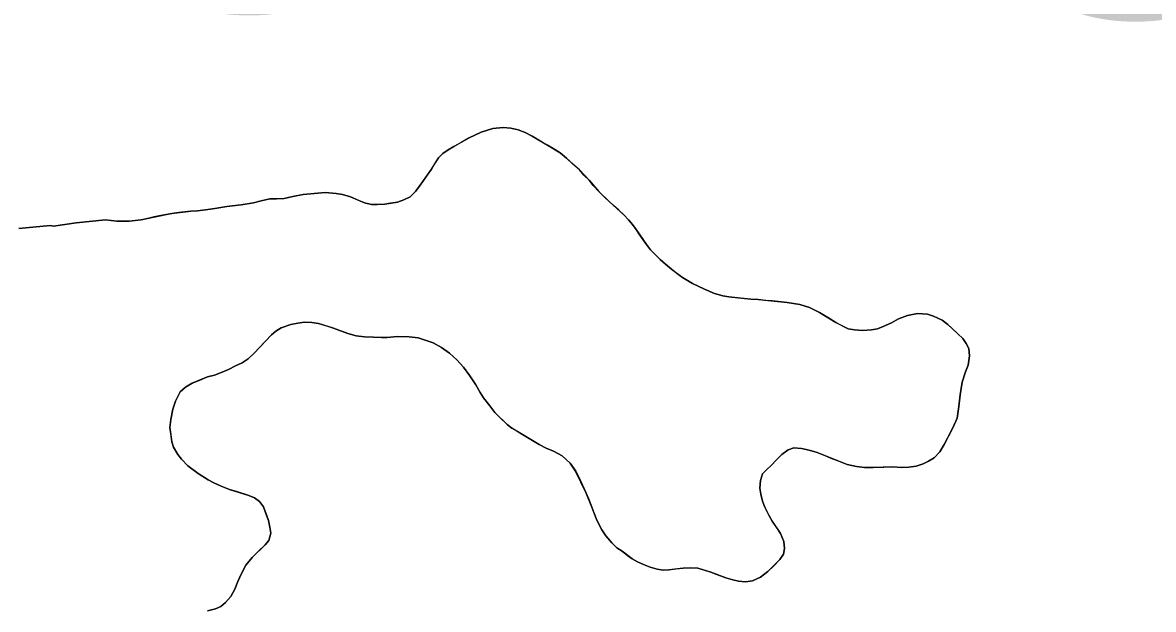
# Model space of a CAD drawing. Extents: x 3172297 to 3210190, y 958463 to 983887.
# Drawn here: x 3203905 to 3204511, y 970173 to 970487 of the extents above; entities that cross this region are included whole.
import ezdxf

# ---------------------------------------------------------------- set-up
doc = ezdxf.new("R2010")
doc.units = 0
for name, color, linetype in [('V-SITE-VEGE', 7, 'Continuous'), ('V-TOPO-GNAM-IDEN', 7, 'Continuous'), ('V-TOPO-SHOR', 7, 'Continuous')]:
    doc.layers.add(name, color=color, linetype=linetype)

msp = doc.modelspace()

# ---------------------------------------------------------------- linework, layer by layer
at = {"layer": 'V-SITE-VEGE'}
for p, q in [((3204144.36, 970425.55), (3204150.82, 970428.61)), ((3204150.82, 970428.61), (3204157.14, 970430.62)), ((3204157.14, 970430.62), (3204162.71, 970431.11)), ((3204162.71, 970431.11), (3204166.79, 970430.69)), ((3204166.79, 970430.69), (3204170.72, 970429.81)), ((3204170.72, 970429.81), (3204174.34, 970428.48)), ((3204174.34, 970428.48), (3204178.13, 970426.4)), ((3204133.24, 970419.14), (3204136.25, 970420.97)), ((3204136.25, 970420.97), (3204144.36, 970425.55)), ((3204178.13, 970426.4), (3204186.31, 970421.63)), ((3204186.31, 970421.63), (3204193.12, 970417.46)), ((3204124.27, 970408.82), (3204128, 970414.88)), ((3204128, 970414.88), (3204130.24, 970417.16)), ((3204130.24, 970417.16), (3204133.24, 970419.14)), ((3204193.12, 970417.46), (3204196.61, 970414.62)), ((3204196.61, 970414.62), (3204203.45, 970408.34)), ((3204119.94, 970402.76), (3204124.27, 970408.82)), ((3204117.71, 970399.43), (3204119.94, 970402.76)), ((3204203.45, 970408.34), (3204208.61, 970402.8)), ((3204208.61, 970402.8), (3204213.78, 970396.8)), ((3204112.77, 970393.96), (3204115.62, 970396.84)), ((3204115.62, 970396.84), (3204117.71, 970399.43)), ((3204213.78, 970396.8), (3204219.4, 970391.41)), ((3204022.32, 970389.68), (3204028.95, 970390.79)), ((3204028.95, 970390.79), (3204033.02, 970391.87)), ((3204033.02, 970391.87), (3204037.68, 970392.81)), ((3204037.68, 970392.81), (3204041.3, 970392.84)), ((3204041.3, 970392.84), (3204045.37, 970393.02)), ((3204045.37, 970393.02), (3204050.04, 970394.11)), ((3204050.04, 970394.11), (3204055.46, 970395.2)), ((3204055.46, 970395.2), (3204067.37, 970396.19)), ((3204067.37, 970396.19), (3204073.1, 970395.78)), ((3204073.1, 970395.78), (3204076.57, 970395.21)), ((3204076.57, 970395.21), (3204080.8, 970393.88)), ((3204080.8, 970393.88), (3204088.36, 970390.77)), ((3204088.36, 970390.77), (3204092.14, 970389.89)), ((3204099.23, 970390.09), (3204106, 970391.04)), ((3204106, 970391.04), (3204109.46, 970392.28)), ((3204109.46, 970392.28), (3204112.77, 970393.96)), ((3204219.4, 970391.41), (3204227.44, 970384.08)), ((3203968.7, 970381.6), (3203982.25, 970384.57)), ((3203982.25, 970384.57), (3203985.26, 970385.04)), ((3203985.26, 970385.04), (3203995.35, 970386.32)), ((3203995.35, 970386.32), (3203998.98, 970386.5)), ((3203998.98, 970386.5), (3204003.19, 970386.98)), ((3204003.19, 970386.98), (3204008.16, 970387.62)), ((3204008.16, 970387.62), (3204014.64, 970388.72)), ((3204014.64, 970388.72), (3204022.32, 970389.68)), ((3204092.14, 970389.89), (3204095.16, 970389.76)), ((3204095.16, 970389.76), (3204099.23, 970390.09)), ((3203903.28, 970377.05), (3203919.97, 970378.63)), ((3203919.97, 970378.63), (3203921.86, 970378.26)), ((3203921.86, 970378.26), (3203934.02, 970379.99)), ((3203934.02, 970379.99), (3203949.7, 970381.62)), ((3203949.7, 970381.62), (3203955.74, 970380.91)), ((3203955.74, 970380.91), (3203962.37, 970380.96)), ((3203962.37, 970380.96), (3203968.7, 970381.6)), ((3204227.44, 970384.08), (3204229.72, 970381.69)), ((3204229.72, 970381.69), (3204231.85, 970379.14)), ((3204231.85, 970379.14), (3204233.83, 970376.44)), ((3204233.83, 970376.44), (3204239.32, 970368.34)), ((3204239.32, 970368.34), (3204241.45, 970365.64)), ((3204241.45, 970365.64), (3204246.77, 970360.4)), ((3204246.77, 970360.4), (3204249.5, 970357.86)), ((3204249.5, 970357.86), (3204252.69, 970355.17)), ((3204252.69, 970355.17), (3204258.6, 970350.68)), ((3204258.6, 970350.68), (3204264.05, 970347.56)), ((3204264.05, 970347.56), (3204270.41, 970344.44)), ((3204270.41, 970344.44), (3204275.85, 970342.21)), ((3204275.85, 970342.21), (3204280.23, 970340.89)), ((3204280.23, 970340.89), (3204283.56, 970340.31)), ((3204283.56, 970340.31), (3204295.18, 970339.03)), ((3204295.18, 970339.03), (3204299.1, 970338.91)), ((3204299.1, 970338.91), (3204314.64, 970337.37)), ((3204314.64, 970337.37), (3204321.58, 970336.21)), ((3204321.58, 970336.21), (3204326.72, 970334.59)), ((3204326.72, 970334.59), (3204332.02, 970331.91)), ((3204332.02, 970331.91), (3204340.81, 970326.55)), ((3204374.27, 970328.6), (3204379.08, 970330.45)), ((3204379.08, 970330.45), (3204384.5, 970331.39)), ((3204384.5, 970331.39), (3204389.93, 970331.13)), ((3204389.93, 970331.13), (3204393.1, 970330.09)), ((3204393.1, 970330.09), (3204397.65, 970327.86)), ((3204043.76, 970323.79), (3204040.91, 970321.96)), ((3204048.88, 970325.49), (3204043.76, 970323.79)), ((3204052.64, 970326.27), (3204048.88, 970325.49)), ((3204056.26, 970326.75), (3204052.64, 970326.27)), ((3204060.18, 970326.63), (3204056.26, 970326.75)), ((3204063.8, 970326.05), (3204060.18, 970326.63)), ((3204071.81, 970323.54), (3204063.8, 970326.05)), ((3204340.81, 970326.55), (3204347.46, 970323.28)), ((3204363.15, 970323.24), (3204366.16, 970324.47)), ((3204366.16, 970324.47), (3204370.51, 970326.46)), ((3204370.51, 970326.46), (3204374.27, 970328.6)), ((3204397.65, 970327.86), (3204400.68, 970325.63)), ((3204400.68, 970325.63), (3204406.14, 970320.54)), ((3204038.51, 970319.98), (3204029.23, 970310.11)), ((3204040.91, 970321.96), (3204038.51, 970319.98)), ((3204079.52, 970320.73), (3204071.81, 970323.54)), ((3204083.91, 970319.41), (3204079.52, 970320.73)), ((3204088.28, 970318.99), (3204083.91, 970319.41)), ((3204093.11, 970318.72), (3204088.28, 970318.99)), ((3204100.5, 970318.62), (3204093.11, 970318.72)), ((3204105.77, 970319.11), (3204100.5, 970318.62)), ((3204112.26, 970318.86), (3204105.77, 970319.11)), ((3204117.09, 970318.44), (3204112.26, 970318.86)), ((3204125.1, 970315.64), (3204117.09, 970318.44)), ((3204347.46, 970323.28), (3204350.79, 970322.7)), ((3204350.79, 970322.7), (3204355.01, 970322.28)), ((3204355.01, 970322.28), (3204359.83, 970322.77)), ((3204359.83, 970322.77), (3204363.15, 970323.24)), ((3204406.14, 970320.54), (3204408.72, 970317.99)), ((3204408.72, 970317.99), (3204410.55, 970315.44)), ((3204129.64, 970313.26), (3204125.1, 970315.64)), ((3204133.89, 970310.12), (3204129.64, 970313.26)), ((3204410.55, 970315.44), (3204412.08, 970312.74)), ((3204412.08, 970312.74), (3204412.41, 970308.82)), ((3204026.09, 970307.23), (3204022.79, 970305.09)), ((3204029.23, 970310.11), (3204026.09, 970307.23)), ((3204137.83, 970306.53), (3204133.89, 970310.12)), ((3204141.33, 970302.63), (3204137.83, 970306.53)), ((3204412.41, 970308.82), (3204411.69, 970303.84)), ((3204011.22, 970299.73), (3204008.06, 970298.35)), ((3204015.58, 970301.42), (3204011.22, 970299.73)), ((3204019.33, 970303.41), (3204015.58, 970301.42)), ((3204022.79, 970305.09), (3204019.33, 970303.41)), ((3204144.83, 970297.98), (3204141.33, 970302.63)), ((3204410.21, 970300.21), (3204408.44, 970294.62)), ((3204411.69, 970303.84), (3204410.21, 970300.21)), ((3203996.03, 970294.04), (3203992.42, 970292.05)), ((3204004.3, 970297.42), (3203996.03, 970294.04)), ((3204008.06, 970298.35), (3204004.3, 970297.42)), ((3204148.03, 970293.18), (3204144.83, 970297.98)), ((3204408.44, 970294.62), (3204407.43, 970287.82)), ((3203989.73, 970289.47), (3203987.2, 970284.48)), ((3203992.42, 970292.05), (3203989.73, 970289.47)), ((3204150.32, 970289.13), (3204148.03, 970293.18)), ((3204152.15, 970286.28), (3204150.32, 970289.13)), ((3204407.43, 970287.82), (3204406.73, 970281.64)), ((3203987.2, 970284.48), (3203985.72, 970280.24)), ((3204155.5, 970281.93), (3204152.15, 970286.28)), ((3204158.09, 970278.33), (3204155.5, 970281.93)), ((3204406.73, 970281.64), (3204405.72, 970275.3)), ((3203985.72, 970280.24), (3203984.56, 970274.65)), ((3204164.77, 970272.04), (3204158.09, 970278.33)), ((3204405.72, 970275.3), (3204403.49, 970270.15)), ((3203984.56, 970274.65), (3203984.13, 970270.43)), ((3203984.13, 970270.43), (3203985.25, 970262.75)), ((3204167.35, 970269.95), (3204164.77, 970272.04)), ((3204172.96, 970266.52), (3204167.35, 970269.95)), ((3204403.49, 970270.15), (3204398.73, 970261.22)), ((3204181.89, 970261.31), (3204172.96, 970266.52)), ((3203985.25, 970262.75), (3203986.02, 970259.74)), ((3203986.02, 970259.74), (3203988.31, 970255.98)), ((3204185.68, 970259.23), (3204181.89, 970261.31)), ((3204189.6, 970257.6), (3204185.68, 970259.23)), ((3204194.15, 970255.22), (3204189.6, 970257.6)), ((3204315.21, 970258.36), (3204311.91, 970255.92)), ((3204318.37, 970259.44), (3204315.21, 970258.36)), ((3204322.44, 970259.16), (3204318.37, 970259.44)), ((3204326.52, 970258.29), (3204322.44, 970259.16)), ((3204330.75, 970256.96), (3204326.52, 970258.29)), ((3204396.5, 970257.29), (3204393.51, 970254.1)), ((3204398.73, 970261.22), (3204396.5, 970257.29)), ((3203988.31, 970255.98), (3203990.44, 970253.44)), ((3203990.44, 970253.44), (3203993.78, 970249.84)), ((3204198.55, 970251.33), (3204194.15, 970255.22)), ((3204201.44, 970246.97), (3204198.55, 970251.33)), ((3204308.92, 970253.03), (3204306.23, 970250)), ((3204311.91, 970255.92), (3204308.92, 970253.03)), ((3204346.93, 970250.59), (3204330.75, 970256.96)), ((3204390.35, 970252.26), (3204387.5, 970250.89)), ((3204393.51, 970254.1), (3204390.35, 970252.26)), ((3203993.78, 970249.84), (3203999.24, 970245.66)), ((3203999.24, 970245.66), (3204004.7, 970242.38)), ((3204207.11, 970235.25), (3204201.44, 970246.97)), ((3204301.58, 970245.59), (3204300.4, 970241.96)), ((3204303.83, 970247.87), (3204301.58, 970245.59)), ((3204306.23, 970250), (3204303.83, 970247.87)), ((3204351.77, 970249.42), (3204346.93, 970250.59)), ((3204356.15, 970248.85), (3204351.77, 970249.42)), ((3204360.82, 970248.88), (3204356.15, 970248.85)), ((3204371.22, 970249.26), (3204360.82, 970248.88)), ((3204375.75, 970248.99), (3204371.22, 970249.26)), ((3204379.82, 970249.17), (3204375.75, 970248.99)), ((3204383.74, 970249.65), (3204379.82, 970249.17)), ((3204387.5, 970250.89), (3204383.74, 970249.65)), ((3204004.7, 970242.38), (3204007.72, 970240.74)), ((3204007.72, 970240.74), (3204011.65, 970238.96)), ((3204011.65, 970238.96), (3204016.04, 970237.19)), ((3204300.4, 970241.96), (3204300.13, 970237.89)), ((3204016.04, 970237.19), (3204026.47, 970233.94)), ((3204026.47, 970233.94), (3204029.49, 970232.61)), ((3204210.18, 970227.74), (3204207.11, 970235.25)), ((3204300.13, 970237.89), (3204300.61, 970234.57)), ((3204300.61, 970234.57), (3204301.54, 970230.96)), ((3204029.49, 970232.61), (3204032.07, 970230.67)), ((3204032.07, 970230.67), (3204034.21, 970227.82)), ((3204034.21, 970227.82), (3204036.97, 970220.6)), ((3204212.79, 970220.67), (3204210.18, 970227.74)), ((3204301.54, 970230.96), (3204302.77, 970227.65)), ((3204302.77, 970227.65), (3204304.91, 970223.3)), ((3204304.91, 970223.3), (3204306.74, 970220.14)), ((3204036.97, 970220.6), (3204037.75, 970216.99)), ((3204037.75, 970216.99), (3204038.23, 970213.82)), ((3204215.4, 970215.56), (3204212.79, 970220.67)), ((3204217.53, 970212.26), (3204215.4, 970215.56)), ((3204306.74, 970220.14), (3204311.16, 970213.54)), ((3204037.05, 970209.89), (3204035.11, 970207.47)), ((3204038.23, 970213.82), (3204037.05, 970209.89)), ((3204220.88, 970208.51), (3204217.53, 970212.26)), ((3204311.16, 970213.54), (3204313, 970209.33)), ((3204313, 970209.33), (3204313.33, 970205.56)), ((3204035.11, 970207.47), (3204028.22, 970200.63)), ((3204223.46, 970205.97), (3204220.88, 970208.51)), ((3204226.34, 970204.03), (3204223.46, 970205.97)), ((3204231.64, 970200), (3204226.34, 970204.03)), ((3204312.75, 970202.54), (3204310.81, 970199.66)), ((3204313.33, 970205.56), (3204312.75, 970202.54)), ((3204024.78, 970196.54), (3204022.25, 970191.84)), ((3204028.22, 970200.63), (3204024.78, 970196.54)), ((3204234.52, 970198.36), (3204231.64, 970200)), ((3204237.7, 970196.87), (3204234.52, 970198.36)), ((3204241.33, 970195.54), (3204237.7, 970196.87)), ((3204310.81, 970199.66), (3204304.38, 970193.14)), ((3204022.25, 970191.84), (3204020.47, 970187.91)), ((3204245.1, 970194.51), (3204241.33, 970195.54)), ((3204248.28, 970193.93), (3204245.1, 970194.51)), ((3204251.29, 970194.11), (3204248.28, 970193.93)), ((3204258.97, 970195.07), (3204251.29, 970194.11)), ((3204262.74, 970195.24), (3204258.97, 970195.07)), ((3204266.81, 970194.97), (3204262.74, 970195.24)), ((3204273.77, 970192.91), (3204266.81, 970194.97)), ((3204281.93, 970189.81), (3204273.77, 970192.91)), ((3204304.38, 970193.14), (3204300.48, 970190.09)), ((3204020.47, 970187.91), (3204018.84, 970183.68)), ((3204285.56, 970188.78), (3204281.93, 970189.81)), ((3204288.73, 970188.04), (3204285.56, 970188.78)), ((3204292.35, 970187.62), (3204288.73, 970188.04)), ((3204296.12, 970188.25), (3204292.35, 970187.62)), ((3204300.48, 970190.09), (3204296.12, 970188.25)), ((3204016.76, 970179.74), (3204013.92, 970176.55)), ((3204018.84, 970183.68), (3204016.76, 970179.74)), ((3204008.51, 970173.2), (3204004.3, 970172.11)), ((3204011.37, 970174.42), (3204008.51, 970173.2)), ((3204013.92, 970176.55), (3204011.37, 970174.42))]:
    msp.add_line(p, q, dxfattribs=at)
at = {"layer": 'V-TOPO-SHOR'}
for points in [[(3204397.65, 970327.86), (3204393.1, 970330.09), (3204389.93, 970331.13), (3204384.5, 970331.39), (3204379.08, 970330.45), (3204374.27, 970328.6), (3204370.51, 970326.46), (3204366.16, 970324.47), (3204363.15, 970323.24), (3204359.83, 970322.77), (3204355.01, 970322.28), (3204350.79, 970322.7), (3204347.46, 970323.28), (3204343.53, 970325.21), (3204340.81, 970326.55), (3204336.41, 970329.23), (3204332.02, 970331.91), (3204326.72, 970334.59), (3204321.58, 970336.21), (3204314.64, 970337.37), (3204311.47, 970337.65), (3204306.64, 970338.21), (3204303.32, 970338.49), (3204299.1, 970338.91), (3204295.18, 970339.03), (3204289.89, 970339.6), (3204283.56, 970340.31), (3204280.23, 970340.89), (3204275.85, 970342.21), (3204270.41, 970344.44), (3204264.05, 970347.56), (3204258.6, 970350.68), (3204255.42, 970353.07), (3204252.69, 970355.17), (3204249.5, 970357.86), (3204246.77, 970360.4), (3204244.03, 970363.09), (3204241.45, 970365.64), (3204239.32, 970368.34), (3204237.64, 970370.89), (3204235.51, 970373.89), (3204233.83, 970376.44), (3204231.85, 970379.14), (3204229.72, 970381.69), (3204227.44, 970384.08), (3204224.56, 970386.78), (3204221.68, 970389.32), (3204219.4, 970391.41), (3204217.12, 970393.66), (3204213.78, 970396.8), (3204210.89, 970400.1), (3204208.61, 970402.8), (3204205.87, 970405.64), (3204203.44, 970408.34), (3204199.95, 970411.48), (3204196.61, 970414.62), (3204193.12, 970417.46), (3204190.25, 970419.25), (3204186.31, 970421.63), (3204183.43, 970423.27), (3204178.13, 970426.4), (3204174.34, 970428.48), (3204170.72, 970429.81), (3204166.79, 970430.69), (3204162.71, 970431.11), (3204157.14, 970430.62), (3204150.82, 970428.61), (3204144.36, 970425.55), (3204140.15, 970423.11), (3204136.25, 970420.97), (3204133.25, 970419.14), (3204130.24, 970417.16), (3204128, 970414.88), (3204125.91, 970411.55), (3204124.27, 970408.82), (3204121.88, 970405.49), (3204119.94, 970402.76), (3204117.71, 970399.42), (3204115.62, 970396.84), (3204112.77, 970393.96), (3204109.46, 970392.28), (3204106, 970391.05), (3204102.24, 970390.56), (3204099.23, 970390.09), (3204095.16, 970389.76), (3204092.14, 970389.89), (3204088.36, 970390.77), (3204085.34, 970391.95), (3204080.8, 970393.88), (3204076.57, 970395.21), (3204073.1, 970395.78), (3204067.37, 970396.19), (3204061.49, 970395.7), (3204055.46, 970395.2), (3204050.04, 970394.11), (3204045.37, 970393.02), (3204041.3, 970392.84), (3204037.68, 970392.81), (3204033.02, 970391.87), (3204028.95, 970390.79), (3204022.32, 970389.68)], [(3204022.32, 970389.68), (3204014.64, 970388.72), (3204008.16, 970387.62), (3204003.19, 970386.98), (3203998.98, 970386.5), (3203995.36, 970386.32), (3203988.88, 970385.52), (3203985.26, 970385.04), (3203982.25, 970384.57), (3203979.24, 970383.94), (3203975.78, 970383.17), (3203972.16, 970382.39), (3203968.7, 970381.6), (3203962.37, 970380.96), (3203955.74, 970380.91), (3203949.7, 970381.62), (3203934.02, 970379.99), (3203921.86, 970378.26), (3203919.97, 970378.63), (3203903.28, 970377.05)], [(3204004.3, 970172.11), (3204008.51, 970173.2), (3204011.37, 970174.42), (3204013.92, 970176.55), (3204016.76, 970179.74), (3204018.84, 970183.68), (3204020.47, 970187.91), (3204022.25, 970191.84), (3204024.78, 970196.54), (3204028.22, 970200.63), (3204031.81, 970204.28), (3204035.11, 970207.47), (3204037.05, 970209.89), (3204038.23, 970213.82), (3204037.75, 970216.99), (3204036.97, 970220.6), (3204035.59, 970224.21), (3204034.21, 970227.82), (3204032.07, 970230.67), (3204029.49, 970232.61), (3204026.47, 970233.94), (3204020.42, 970235.86), (3204016.04, 970237.19), (3204011.65, 970238.96), (3204007.72, 970240.74), (3204004.7, 970242.38), (3203999.24, 970245.66), (3203993.78, 970249.84), (3203990.44, 970253.44), (3203988.31, 970255.98), (3203986.02, 970259.74), (3203985.25, 970262.75), (3203984.61, 970266.96), (3203984.13, 970270.43), (3203984.56, 970274.66), (3203985.72, 970280.24), (3203987.2, 970284.48), (3203989.73, 970289.47), (3203992.42, 970292.05), (3203996.03, 970294.04), (3204000.24, 970295.73), (3204004.3, 970297.42), (3204008.06, 970298.35), (3204011.22, 970299.73), (3204015.58, 970301.42), (3204019.33, 970303.41), (3204022.79, 970305.09), (3204026.09, 970307.23), (3204029.23, 970310.11), (3204031.93, 970313), (3204035.22, 970316.49), (3204038.51, 970319.98), (3204040.91, 970321.96), (3204043.76, 970323.79), (3204048.88, 970325.49), (3204052.64, 970326.27), (3204056.26, 970326.75), (3204060.18, 970326.63), (3204063.8, 970326.05), (3204068.49, 970324.57), (3204071.81, 970323.54), (3204075.44, 970322.21), (3204079.52, 970320.73), (3204083.91, 970319.41), (3204088.28, 970318.99), (3204093.11, 970318.72), (3204097.48, 970318.6), (3204100.5, 970318.62), (3204105.77, 970319.11), (3204112.26, 970318.86), (3204117.09, 970318.44), (3204121.47, 970316.96), (3204125.1, 970315.64), (3204129.64, 970313.26), (3204133.89, 970310.12), (3204137.83, 970306.53), (3204141.33, 970302.63), (3204144.83, 970297.98), (3204148.03, 970293.18), (3204150.32, 970289.13), (3204152.15, 970286.28), (3204155.5, 970281.93), (3204158.09, 970278.33), (3204160.67, 970275.93), (3204164.77, 970272.04)], [(3204164.77, 970272.04), (3204167.35, 970269.95), (3204170.08, 970268.31), (3204172.96, 970266.52), (3204177.5, 970263.84), (3204181.89, 970261.31), (3204185.68, 970259.23), (3204189.61, 970257.6), (3204194.15, 970255.22), (3204198.55, 970251.33), (3204201.45, 970246.97), (3204204.2, 970241.42), (3204207.11, 970235.25), (3204208.34, 970232.4), (3204210.18, 970227.74), (3204211.26, 970224.88), (3204212.79, 970220.67), (3204215.4, 970215.56), (3204217.53, 970212.26), (3204220.88, 970208.51), (3204223.46, 970205.97), (3204226.34, 970204.03), (3204229.22, 970201.79), (3204231.64, 970200), (3204234.52, 970198.36), (3204237.7, 970196.87), (3204241.33, 970195.54), (3204245.1, 970194.51), (3204248.28, 970193.93), (3204251.29, 970194.11), (3204255.21, 970194.59), (3204258.97, 970195.07), (3204262.74, 970195.24), (3204266.81, 970194.97), (3204270.44, 970193.94), (3204273.77, 970192.91), (3204277.09, 970191.58), (3204281.93, 970189.81), (3204285.56, 970188.78), (3204288.73, 970188.04), (3204292.35, 970187.62), (3204296.12, 970188.25), (3204300.48, 970190.09), (3204304.38, 970193.14), (3204307.52, 970196.32), (3204310.81, 970199.66), (3204312.75, 970202.54), (3204313.33, 970205.56), (3204313, 970209.33), (3204311.16, 970213.54), (3204309.18, 970216.54), (3204306.74, 970220.14), (3204304.91, 970223.3), (3204302.77, 970227.65), (3204301.54, 970230.96), (3204300.61, 970234.57), (3204300.13, 970237.89), (3204300.4, 970241.96), (3204301.58, 970245.59), (3204303.83, 970247.87), (3204306.23, 970250), (3204308.92, 970253.03), (3204311.91, 970255.92), (3204315.21, 970258.36), (3204318.37, 970259.44), (3204322.44, 970259.16), (3204326.52, 970258.29), (3204330.75, 970256.96), (3204334.84, 970255.33), (3204338.17, 970254), (3204342.85, 970252.22), (3204346.93, 970250.59), (3204351.77, 970249.42), (3204356.15, 970248.85), (3204360.82, 970248.88), (3204366.55, 970249.08), (3204371.22, 970249.26), (3204375.75, 970248.99), (3204379.82, 970249.17), (3204383.74, 970249.65), (3204387.5, 970250.89), (3204390.35, 970252.26), (3204393.51, 970254.1), (3204396.5, 970257.29), (3204398.73, 970261.22), (3204400.52, 970264.7), (3204403.49, 970270.15), (3204405.72, 970275.3), (3204406.73, 970281.64), (3204407.43, 970287.82), (3204408.44, 970294.62), (3204410.21, 970300.21), (3204411.69, 970303.84), (3204412.41, 970308.82), (3204412.08, 970312.74), (3204410.55, 970315.44), (3204408.72, 970317.99), (3204406.14, 970320.54), (3204402.95, 970323.53), (3204400.68, 970325.63), (3204397.65, 970327.86)]]:
    msp.add_lwpolyline(points, dxfattribs=at)

# ---------------------------------------------------------------- texts
at = {"layer": 'V-TOPO-GNAM-IDEN'}
msp.add_text('WILKINSON COUNTY,', height=199.9996, rotation=359.59375, dxfattribs=at).set_placement((3202822.3, 970502.52))

doc.saveas('drawing.dxf')
